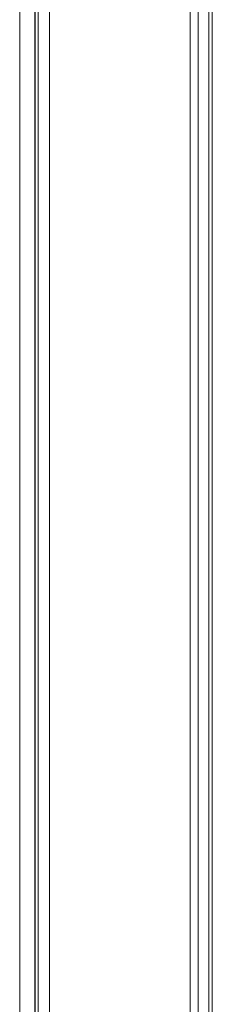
# Model space of a CAD drawing. Header units: millimetres. Extents: x 0 to 1118, y 0 to 864.
# Tile 508 of 512: x 991 to 1000, y 600 to 642. Entities that reach past the tile are written whole.
import ezdxf

# ---------------------------------------------------------------- set-up
doc = ezdxf.new("R2010")
doc.units = ezdxf.units.MM

msp = doc.modelspace()

# ---------------------------------------------------------------- linework, layer by layer
at = {"color": 9, "linetype": 'Continuous', "lineweight": 0}
for p, q in [((991.3723, 549.4997), (991.3723, 672.3181)), ((992.0348, 549.3214), (992.0348, 672.4964)), ((992.6598, 672.4964), (992.6598, 549.3214)), ((998.7027, 549.3214), (998.7027, 672.4964)), ((999.0563, 672.4964), (999.0563, 549.3214)), ((999.5134, 549.3214), (999.5134, 672.4964))]:
    msp.add_line(p, q, dxfattribs=at)
at = {"color": 7, "linetype": 'Continuous', "lineweight": 15}
for p, q in [((992.0223, 549.4997), (992.0223, 672.3181)), ((992.1598, 549.3214), (992.1598, 672.4964)), ((999.6598, 672.4964), (999.6598, 549.3214))]:
    msp.add_line(p, q, dxfattribs=at)

doc.saveas('drawing.dxf')
